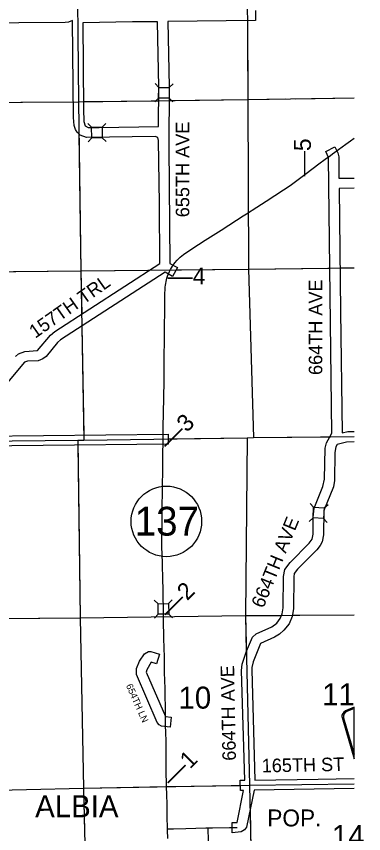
# Model space of a CAD drawing. Extents: x 10133 to 81668, y 5524 to 11018.
# Drawn here: x 15696 to 15953, y 8660 to 9263 of the extents above; entities that cross this region are included whole.
import ezdxf

# ---------------------------------------------------------------- set-up
doc = ezdxf.new("R2010")
doc.units = 0
doc.layers.add('Default', color=7, linetype='Continuous')

msp = doc.modelspace()

# ---------------------------------------------------------------- linework, layer by layer
at = {"layer": 'Default'}
for p, q in [((15801.43, 9210.77), (15798.7, 9213.58)), ((15809.26, 9210.66), (15812.06, 9213.39)), ((15801.33, 9202.95), (15798.52, 9200.22)), ((15809.15, 9202.84), (15811.88, 9200.04)), ((15751.84, 9181.34), (15749.05, 9184.08)), ((15759.67, 9181.41), (15762.41, 9184.2)), ((15751.91, 9173.52), (15749.17, 9170.73)), ((15759.73, 9173.59), (15762.53, 9170.84)), ((15915.92, 8900.63), (15913.31, 8903.54)), ((15923.73, 8900.19), (15926.65, 8902.8)), ((15915.48, 8892.81), (15912.57, 8890.2)), ((15923.3, 8892.38), (15925.91, 8889.46)), ((15800.91, 8829.42), (15798.11, 8832.15)), ((15808.74, 8829.53), (15811.47, 8832.33)), ((15801.02, 8821.6), (15798.29, 8818.8)), ((15808.84, 8821.7), (15811.64, 8818.97)), ((15945.75, 8714.91), (15945.75, 8752.93)), ((15945.75, 8718.23), (15945.75, 8752.11))]:
    msp.add_line(p, q, dxfattribs=at)
for points in [[(15741.02, 9325.07), (15742.15, 9200.28)], [(15866.53, 9326.62), (15867.25, 9201.79)], [(15872.86, 9267.73), (15872.94, 9260.24), (15808.09, 9259.4), (15809.1, 9211.13), (15808.79, 9167.18), (15809.67, 9080.8), (15815.21, 9077.74), (15811.58, 9071.18), (15806.07, 9074.23), (15728.96, 9024.29), (15726.64, 9022.47), (15718.26, 9012.16), (15715.89, 9010.2), (15712.26, 9008.81), (15704.42, 9008.55), (15702.24, 9007.83), (15680.91, 8982.59)], [(15695.62, 9011.94), (15697.86, 9013.92), (15702.55, 9015.86), (15711.93, 9016.57), (15721.34, 9027.79), (15724.65, 9030.43), (15802.17, 9080.63), (15801.97, 9125.05), (15801.37, 9171.59), (15800.72, 9173.83), (15798.92, 9174.5), (15748.17, 9173.77), (15743.48, 9175.57), (15741.24, 9177.64), (15739.9, 9179.73), (15738.99, 9182.7), (15738.56, 9188.63), (15737.76, 9260.17), (15734.8, 9259.03), (15732.2, 9258.65), (15629.03, 9258.06)], [(15757.44, 9181.23), (15801.35, 9182.05), (15801.6, 9211.14), (15800.59, 9259.34), (15782.05, 9259.15), (15745.27, 9258.59), (15745.9, 9194.82), (15746.17, 9185.65), (15746.95, 9182.51), (15749.18, 9181.21), (15757.44, 9181.23)], [(15866.91, 9260.19), (15867.25, 9201.79)], [(15742.15, 9200.28), (15867.25, 9201.79)], [(15745.87, 9200.33), (15801.38, 9201)], [(15808.88, 9201.09), (15867.25, 9201.79)], [(15867.25, 9201.79), (15945.75, 9203.14)], [(15867.25, 9201.79), (15895.17, 9202.27)], [(15867.25, 9201.79), (15867.73, 9076.6)], [(15867.25, 9201.79), (15867.73, 9076.6)], [(15902.7, 9202.4), (15945.75, 9203.14)], [(15617.93, 9199.35), (15742.15, 9200.28)], [(15621.68, 9199.38), (15738.43, 9200.25)], [(15742.15, 9200.28), (15743.98, 9075.39)], [(15742.5, 9176.5), (15743.98, 9075.39)], [(15808.18, 8656.09), (15808.03, 8662.07), (15807.99, 8663.23), (15807.69, 8672.61), (15807.58, 8679.74), (15807.55, 8682.14), (15807.35, 8687.59), (15807.31, 8688.33), (15807.06, 8694.32), (15806.82, 8707.01), (15806.92, 8716.14), (15806.92, 8721.22), (15806.82, 8729.18), (15806.7, 8733.09), (15806.55, 8740.67), (15806.54, 8742.31), (15806.51, 8746.07), (15806.33, 8752.94), (15806.08, 8761.27), (15806.08, 8766.78), (15805.77, 8778.68), (15805.59, 8790), (15805.28, 8803.77), (15804.97, 8817.71), (15804.96, 8819.23), (15804.67, 8841.2), (15804.48, 8846.41), (15804.17, 8859.75), (15803.83, 8871.71), (15804.02, 8895.2), (15804.11, 8918.17), (15804.36, 8926.15), (15804.51, 8937.87), (15804.69, 8950.92), (15804.69, 8951.02), (15804.73, 8955.16), (15804.7, 8960.09), (15804.85, 8970.23), (15805.34, 8993.54), (15805.42, 8998.56), (15805.47, 9011.11), (15805.65, 9024.73), (15805.74, 9034.57), (15805.87, 9045.26), (15806.05, 9052.6), (15805.99, 9058.06), (15806.14, 9062), (15806.25, 9063.35), (15806.4, 9064.7), (15806.61, 9066.04), (15806.86, 9067.37), (15807.16, 9068.69), (15807.52, 9070), (15807.92, 9071.3), (15808.36, 9072.58), (15809.38, 9074.86), (15810.11, 9076.27), (15811.54, 9078.77), (15813.22, 9081.12), (15815.11, 9083.31), (15817.17, 9085.35), (15819.71, 9087.43), (15823.75, 9090.09), (15830.93, 9094.72), (15835.77, 9097.86), (15847.61, 9105.45), (15858.83, 9112.66), (15863.79, 9115.83), (15866.3, 9117.45), (15873.9, 9122.34), (15880.75, 9126.72), (15893.57, 9135.04), (15898.44, 9138.43), (15905.5, 9143.61), (15909.38, 9146.51), (15910.44, 9147.29), (15919.74, 9154.24), (15924.4, 9157.73), (15928.25, 9160.53), (15929.95, 9161.8), (15934.32, 9165.06), (15939.81, 9168.98), (15943.11, 9171.44), (15945.75, 9173.3)], [(15945.75, 8692.99), (15871.86, 8691.71), (15866.24, 8664.41), (15864.81, 8662.36), (15862.31, 8660.82), (15855.79, 8660.31), (15855.67, 8667.8), (15859.42, 8667.86), (15864.18, 8691.57), (15861.87, 8691.53), (15861.73, 8699.02), (15865.03, 8699.08), (15862.63, 8780.22), (15863.01, 8784.84), (15866.3, 8794.41), (15870.63, 8804.74), (15873.39, 8807.11), (15885.07, 8812.29), (15888.59, 8815.01), (15891.25, 8818.46), (15892.75, 8821.97), (15893.49, 8826.36), (15893.67, 8849.57), (15894.69, 8854.78), (15898.48, 8859.93), (15912.63, 8874.21), (15914.9, 8877.18), (15915.63, 8880.83), (15915.68, 8893.35), (15916.19, 8899.98), (15922.72, 8915.95), (15923.95, 8921.55), (15924.34, 8944.42), (15925.43, 8948.34), (15929.43, 8955.46), (15926.94, 9159.12), (15924.91, 9163.44), (15931.59, 9166.84), (15933.84, 9162.41), (15934.43, 9159.5), (15934.64, 9143.65), (15945.75, 9143.82)], [(15945.75, 9136.32), (15934.73, 9136.15), (15935.75, 9045.25), (15937.03, 8955.71)], [(15619.56, 9074.16), (15743.98, 9075.39)], [(15623.31, 9074.2), (15743.98, 9075.39)], [(15743.98, 9075.39), (15867.73, 9076.6)], [(15743.98, 9075.39), (15794.77, 9075.89)], [(15743.98, 9075.39), (15744.52, 9043.21)], [(15743.98, 9075.39), (15746.09, 8950.35)], [(15814.29, 9076.08), (15867.73, 9076.6)], [(15867.73, 9076.6), (15945.75, 9077.58)], [(15867.73, 9076.6), (15928.02, 9077.36)], [(15867.73, 9076.6), (15871.46, 8952.25)], [(15867.73, 9076.6), (15871.46, 8952.25)], [(15935.52, 9077.45), (15945.75, 9077.58)], [(15744.67, 9034.39), (15746.03, 8954.06)], [(15623.81, 8952.73), (15808.49, 8954.72), (15808.38, 8947.22), (15623.49, 8945.22)], [(15937.03, 8955.71), (15941.2, 8956.59), (15945.75, 8956.73)], [(15620.24, 8948.93), (15741.56, 8950.33)], [(15741.56, 8950.33), (15746.09, 8950.35)], [(15741.56, 8950.33), (15743.32, 8819)], [(15746.09, 8950.35), (15866.79, 8951.98)], [(15808.44, 8951.19), (15866.79, 8951.98)], [(15866.79, 8951.98), (15865.47, 8820.67)], [(15866.79, 8951.98), (15865.47, 8820.67)], [(15866.79, 8951.98), (15871.46, 8952.25)], [(15866.79, 8951.98), (15871.46, 8952.25)], [(15945.75, 8949.09), (15940.2, 8948.83), (15933.35, 8946.96), (15932.3, 8945.29), (15931.62, 8941.22), (15931.39, 8920.57), (15930.57, 8915.67), (15923.53, 8898.41), (15923.11, 8880.31), (15922.16, 8875.17), (15920.81, 8872.51), (15918.27, 8869.25), (15904, 8854.85), (15901.54, 8851.71), (15901.16, 8849.25), (15900.96, 8825.68), (15899.95, 8819.87), (15897.72, 8814.65), (15893.99, 8809.8), (15890.59, 8806.98), (15886.97, 8804.79), (15876.58, 8800.14), (15871.32, 8786.47), (15870.16, 8782.37), (15870.12, 8780.48), (15872.53, 8699.22), (15919.34, 8699.86)], [(15871.46, 8952.25), (15945.75, 8952.93)], [(15871.46, 8952.25), (15928.25, 8952.77)], [(15741.61, 8946.53), (15743.32, 8819)], [(15743.32, 8819), (15865.47, 8820.67)], [(15743.32, 8819), (15865.47, 8820.67)], [(15865.47, 8820.67), (15945.75, 8821.17)], [(15865.47, 8820.67), (15892.28, 8820.84)], [(15865.47, 8820.67), (15866.13, 8793.89)], [(15865.47, 8820.67), (15868.57, 8695.4)], [(15900.22, 8820.89), (15945.75, 8821.17)], [(15620.1, 8818), (15743.32, 8819)], [(15623.85, 8818.03), (15743.32, 8819)], [(15743.32, 8819), (15745.82, 8693.25)], [(15743.32, 8819), (15745.82, 8693.25)], [(15809.81, 8738.14), (15803.43, 8739.09), (15801.78, 8740.02), (15800.32, 8741.62), (15784.89, 8777.05), (15784.9, 8781.54), (15787.2, 8786.9), (15790.84, 8792.3), (15793.79, 8794.08), (15795.62, 8794.09), (15801.97, 8792.18), (15799.81, 8785), (15795.75, 8786.22), (15792.53, 8780.69), (15792.21, 8778.77), (15806.47, 8746.09), (15810.71, 8745.58), (15809.81, 8738.14)], [(15945.75, 8752.93), (15939.47, 8750.22), (15938.28, 8749.38), (15937.37, 8748.32), (15936.84, 8747.03), (15936.84, 8746.06), (15936.93, 8745.32), (15937.41, 8743.68), (15945.75, 8714.91)], [(15945.75, 8752.11), (15940.4, 8749.8), (15939.25, 8748.99), (15938.38, 8747.98), (15937.87, 8746.74), (15937.87, 8745.8), (15937.96, 8745.09), (15938.42, 8743.51), (15945.75, 8718.23)], [(15919.34, 8699.86), (15945.75, 8700.37)], [(15745.82, 8693.25), (15868.57, 8695.4)], [(15745.82, 8693.25), (15807.07, 8694.32), (15861.81, 8695.28)], [(15868.57, 8695.4), (15945.75, 8696.48)], [(15868.57, 8695.4), (15871.16, 8569.73)], [(15619.21, 8690.29), (15745.82, 8693.25)], [(15619.21, 8690.29), (15745.82, 8693.25)], [(15745.82, 8693.25), (15746.57, 8661.14)], [(15745.82, 8693.25), (15748.72, 8568.3)], [(15868.94, 8677.06), (15869.86, 8632.7)], [(15807.99, 8663.23), (15808.95, 8663.24), (15812.34, 8663.27), (15821.34, 8663.38), (15836.17, 8663.81), (15837.98, 8663.82)], [(15837.98, 8663.82), (15841.19, 8663.84), (15853.83, 8664.02), (15859.48, 8664.11)], [(15839.14, 8600.85), (15839.02, 8605.93), (15839.01, 8607.26), (15838.93, 8615.58), (15838.93, 8616.94), (15838.93, 8621.42), (15838.93, 8627.79), (15838.74, 8632.5), (15838.6, 8637.78), (15838.12, 8656.12), (15838.08, 8661.83), (15837.98, 8663.82)]]:
    msp.add_lwpolyline(points, dxfattribs=at)
for points in [[(15801.33, 9202.95), (15801.43, 9210.77), (15809.26, 9210.66), (15809.15, 9202.84)], [(15759.73, 9173.59), (15751.91, 9173.52), (15751.84, 9181.34), (15759.67, 9181.41)], [(15915.48, 8892.81), (15915.92, 8900.63), (15923.73, 8900.19), (15923.3, 8892.38)], [(15801.02, 8821.6), (15800.91, 8829.42), (15808.74, 8829.53), (15808.84, 8821.7)]]:
    msp.add_lwpolyline(points, close=True, dxfattribs=at)
msp.add_circle((15807.1, 8890.23), 26.06, dxfattribs=at)

# ---------------------------------------------------------------- texts
for s, height, rotation, p in [('655TH AVE', 10, 90, (15824, 9114.89)), ('‒‒5', 12.5, 90, (15913.88, 9145.2)), ('‒‒5', 12.5, 90, (15913.88, 9145.2)), ('157TH TRL', 10, 35.15801, (15710.15, 9025.07)), ('664TH AVE', 10, 90, (15922.29, 8998.37)), ('‒‒3', 12.5, 45, (15809.06, 8942.35)), ('664TH AVE', 10, 67.81054, (15878.74, 8825.56)), ('‒‒2', 12.5, 45, (15809.34, 8818.07)), ('664TH AVE', 10, 91.13501, (15858.53, 8713.52)), ('654TH LN', 5, 294, (15777.1, 8768.93)), ('10', 16.25, 0.02822, (15816.04, 8751.93)), ('11', 16.25, 0.02915, (15922.23, 8754.34)), ('‒‒1', 12.5, 45, (15811.39, 8693.73)), ('165TH ST', 10, 1.06362, (15877.62, 8704.81)), ('ALBIA', 16.25, 0.02786, (15710.11, 8671.69)), ('14', 16.25, 0.02914, (15929.34, 8649.73))]:
    msp.add_text(s, height=height, rotation=rotation, dxfattribs=at).set_placement(p)
for s, height, p in [('‒‒4', 12.5, (15808, 9065.28)), ('137', 21.25, (15783.73, 8879.75)), ('POP.', 12.5, (15881.67, 8664.93))]:
    msp.add_text(s, height=height, dxfattribs=at).set_placement(p)

doc.saveas('drawing.dxf')
